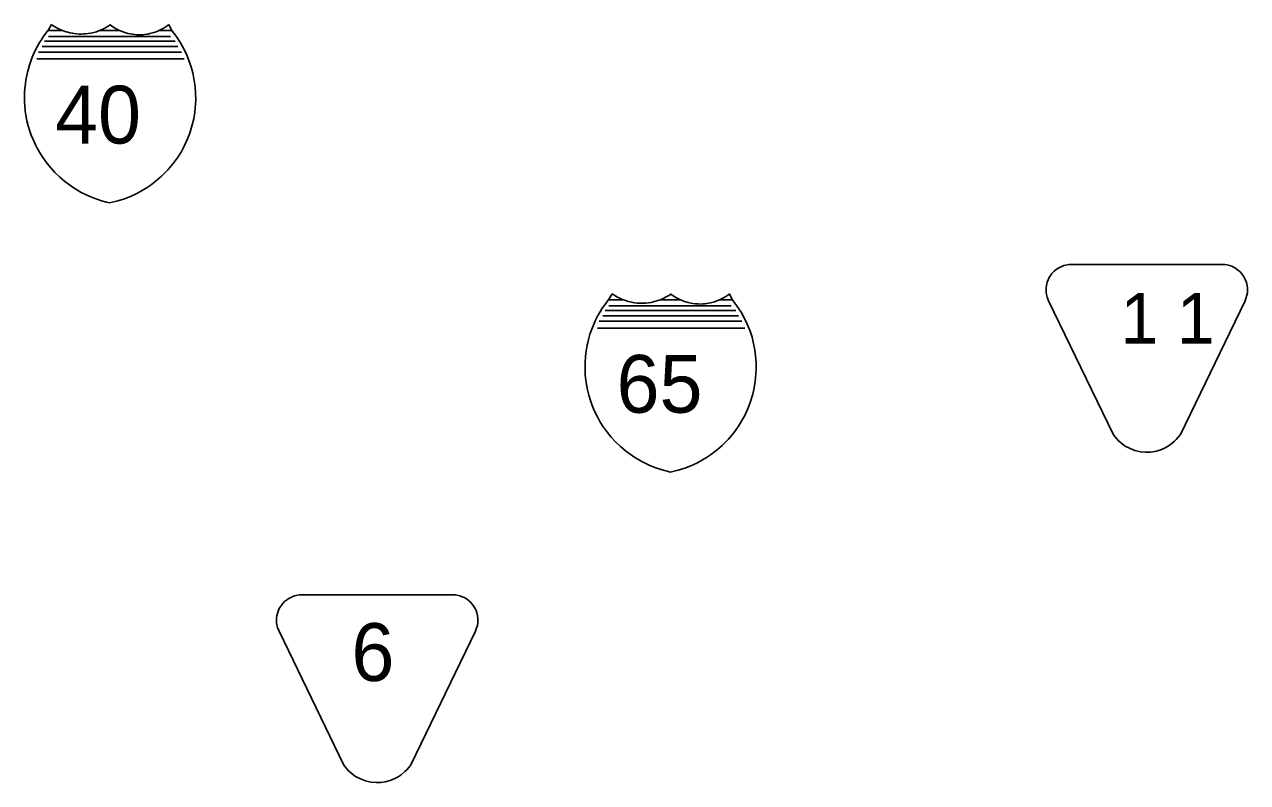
# Model space of a CAD drawing. Extents: x 1612280 to 1883141, y 560852 to 780851.
# Drawn here: x 1735149 to 1744097, y 657287 to 662830 of the extents above; entities that cross this region are included whole.
import ezdxf

# ---------------------------------------------------------------- set-up
doc = ezdxf.new("R2010")
doc.units = 0
doc.layers.add('DESIGN - ROW - Easement Linework and Patterning', color=7, linetype='Continuous')
doc.layers.add('SURVEY - DRAINAGE - Bridge Hydraulic Data with Text', color=7, linetype='Continuous')

msp = doc.modelspace()

# ---------------------------------------------------------------- linework, layer by layer
at = {"layer": 'DESIGN - ROW - Easement Linework and Patterning'}
for points in [[(1743115.8, 659829.3), (1742641.3, 660809.8), (1742630.8, 660836.8), (1742626.3, 660854.8), (1742623.7, 660872.7), (1742622.9, 660888.4), (1742623.6, 660906.1), (1742625.7, 660922.6), (1742631.4, 660945.8), (1742638, 660963.4), (1742645.9, 660979.6), (1742655.9, 660995.7), (1742666.2, 661009.2), (1742681.6, 661025.4), (1742695.9, 661037.5), (1742709.1, 661046.6), (1742721.8, 661054), (1742738.4, 661061.6), (1742754, 661067.2), (1742766.7, 661070.5), (1742788.4, 661074.1), (1742807.7, 661075.1)], [(1743115.8, 659829.3), (1742641.3, 660809.8), (1742630.8, 660836.8), (1742626.3, 660854.8), (1742623.7, 660872.7), (1742622.9, 660888.4), (1742623.6, 660906.1), (1742625.7, 660922.6), (1742631.4, 660945.8), (1742638, 660963.4), (1742645.9, 660979.6), (1742655.9, 660995.7), (1742666.2, 661009.2), (1742681.6, 661025.4), (1742695.9, 661037.5), (1742709.1, 661046.6), (1742721.8, 661054), (1742738.4, 661061.6), (1742754, 661067.2), (1742766.7, 661070.5), (1742788.4, 661074.1), (1742807.7, 661075.1)], [(1744078.4, 660809.9), (1744084.6, 660827.6), (1744092.6, 660850.7), (1744095.4, 660867.3), (1744096.8, 660887.7), (1744096.4, 660903), (1744094.3, 660921), (1744089.1, 660943.3), (1744082.6, 660961.6), (1744075.8, 660976.1), (1744067.1, 660990.9), (1744055.4, 661006.9), (1744042.9, 661020.9), (1744024.2, 661037.3), (1744009.3, 661047.5), (1743995.3, 661055.3), (1743981.1, 661061.8), (1743964.8, 661067.4), (1743945.1, 661072.2), (1743931.2, 661074.1), (1743912.1, 661075.1), (1742807.7, 661075.1)], [(1744078.4, 660809.9), (1744084.6, 660827.6), (1744092.6, 660850.7), (1744095.4, 660867.3), (1744096.8, 660887.7), (1744096.4, 660903), (1744094.3, 660921), (1744089.1, 660943.3), (1744082.6, 660961.6), (1744075.8, 660976.1), (1744067.1, 660990.9), (1744055.4, 661006.9), (1744042.9, 661020.9), (1744024.2, 661037.3), (1744009.3, 661047.5), (1743995.3, 661055.3), (1743981.1, 661061.8), (1743964.8, 661067.4), (1743945.1, 661072.2), (1743931.2, 661074.1), (1743912.1, 661075.1), (1742807.7, 661075.1)], [(1744078.4, 660809.9), (1743605.4, 659832.3), (1743590.2, 659812), (1743575.7, 659795.6), (1743562.4, 659782.5), (1743534.4, 659759.4), (1743512.2, 659744.9), (1743488.3, 659732), (1743455.4, 659718.6), (1743417.8, 659708.6), (1743386.1, 659704), (1743351.1, 659702.9), (1743313.7, 659706.4), (1743273.2, 659715.6), (1743237.4, 659729), (1743201.8, 659748), (1743179.8, 659763.1), (1743150.5, 659788.5), (1743115.8, 659829.3)], [(1744078.4, 660809.9), (1743605.4, 659832.3), (1743590.2, 659812), (1743575.7, 659795.6), (1743562.4, 659782.5), (1743534.4, 659759.4), (1743512.2, 659744.9), (1743488.3, 659732), (1743455.4, 659718.6), (1743417.8, 659708.6), (1743386.1, 659704), (1743351.1, 659702.9), (1743313.7, 659706.4), (1743273.2, 659715.6), (1743237.4, 659729), (1743201.8, 659748), (1743179.8, 659763.1), (1743150.5, 659788.5), (1743115.8, 659829.3)], [(1737486, 657413.8), (1737011.6, 658394.3), (1737001, 658421.3), (1736996.6, 658439.3), (1736993.9, 658457.2), (1736993.1, 658472.8), (1736993.8, 658490.6), (1736995.9, 658507.1), (1737001.6, 658530.3), (1737008.2, 658547.9), (1737016.1, 658564), (1737026.1, 658580.2), (1737036.4, 658593.7), (1737051.9, 658609.9), (1737066.1, 658621.9), (1737079.3, 658631.1), (1737092, 658638.4), (1737108.6, 658646.1), (1737124.2, 658651.6), (1737136.9, 658655), (1737158.6, 658658.6), (1737177.9, 658659.6)], [(1737486, 657413.8), (1737011.6, 658394.3), (1737001, 658421.3), (1736996.6, 658439.3), (1736993.9, 658457.2), (1736993.1, 658472.8), (1736993.8, 658490.6), (1736995.9, 658507.1), (1737001.6, 658530.3), (1737008.2, 658547.9), (1737016.1, 658564), (1737026.1, 658580.2), (1737036.4, 658593.7), (1737051.9, 658609.9), (1737066.1, 658621.9), (1737079.3, 658631.1), (1737092, 658638.4), (1737108.6, 658646.1), (1737124.2, 658651.6), (1737136.9, 658655), (1737158.6, 658658.6), (1737177.9, 658659.6)], [(1738448.6, 658394.3), (1738454.8, 658412), (1738462.8, 658435.2), (1738465.6, 658451.8), (1738467, 658472.2), (1738466.7, 658487.5), (1738464.5, 658505.4), (1738459.3, 658527.8), (1738452.8, 658546), (1738446, 658560.6), (1738437.3, 658575.4), (1738425.6, 658591.4), (1738413.1, 658605.3), (1738394.4, 658621.7), (1738379.5, 658632), (1738365.5, 658639.8), (1738351.3, 658646.2), (1738335, 658651.9), (1738315.3, 658656.6), (1738301.4, 658658.6), (1738282.3, 658659.6), (1737177.9, 658659.6)], [(1738448.6, 658394.3), (1738454.8, 658412), (1738462.8, 658435.2), (1738465.6, 658451.8), (1738467, 658472.2), (1738466.7, 658487.5), (1738464.5, 658505.4), (1738459.3, 658527.8), (1738452.8, 658546), (1738446, 658560.6), (1738437.3, 658575.4), (1738425.6, 658591.4), (1738413.1, 658605.3), (1738394.4, 658621.7), (1738379.5, 658632), (1738365.5, 658639.8), (1738351.3, 658646.2), (1738335, 658651.9), (1738315.3, 658656.6), (1738301.4, 658658.6), (1738282.3, 658659.6), (1737177.9, 658659.6)], [(1738448.6, 658394.3), (1737975.6, 657416.7), (1737960.4, 657396.4), (1737945.9, 657380.1), (1737932.6, 657366.9), (1737904.6, 657343.9), (1737882.4, 657329.3), (1737858.5, 657316.5), (1737825.6, 657303.1), (1737788, 657293), (1737756.3, 657288.4), (1737721.3, 657287.4), (1737683.9, 657290.8), (1737643.4, 657300.1), (1737607.6, 657313.5), (1737572.1, 657332.4), (1737550.1, 657347.5), (1737520.7, 657373), (1737486, 657413.8)], [(1738448.6, 658394.3), (1737975.6, 657416.7), (1737960.4, 657396.4), (1737945.9, 657380.1), (1737932.6, 657366.9), (1737904.6, 657343.9), (1737882.4, 657329.3), (1737858.5, 657316.5), (1737825.6, 657303.1), (1737788, 657293), (1737756.3, 657288.4), (1737721.3, 657287.4), (1737683.9, 657290.8), (1737643.4, 657300.1), (1737607.6, 657313.5), (1737572.1, 657332.4), (1737550.1, 657347.5), (1737520.7, 657373), (1737486, 657413.8)]]:
    msp.add_lwpolyline(points, dxfattribs=at)
at = {"layer": 'SURVEY - DRAINAGE - Bridge Hydraulic Data with Text'}
for p, q in [((1735320.5, 662785.1), (1735427.1, 662785.1)), ((1735320.5, 662785.1), (1735427.1, 662785.1)), ((1735696.3, 662785.1), (1735843.6, 662785.1)), ((1735696.3, 662785.1), (1735843.6, 662785.1)), ((1736129.1, 662785.1), (1736228.9, 662785.1)), ((1736129.1, 662785.1), (1736228.9, 662785.1)), ((1735279.7, 662668.9), (1736271.8, 662669)), ((1735279.7, 662668.9), (1736271.8, 662669)), ((1735296.8, 662708), (1736252.6, 662708)), ((1735296.8, 662708), (1736252.6, 662708)), ((1735324.4, 662741.9), (1736218.6, 662741.9)), ((1735324.4, 662741.9), (1736218.6, 662741.9)), ((1735240.4, 662577.9), (1736317.6, 662577.9)), ((1735240.4, 662577.9), (1736317.6, 662577.9)), ((1735252.1, 662628.6), (1736297.3, 662628.7)), ((1735252.1, 662628.6), (1736297.3, 662628.7)), ((1739421.2, 660816.5), (1739527.9, 660816.5)), ((1739421.2, 660816.5), (1739527.9, 660816.5)), ((1739797.1, 660816.5), (1739944.4, 660816.5)), ((1739797.1, 660816.5), (1739944.4, 660816.5)), ((1740229.8, 660816.5), (1740329.7, 660816.5)), ((1740229.8, 660816.5), (1740329.7, 660816.5)), ((1739380.5, 660700.4), (1740372.5, 660700.4)), ((1739380.5, 660700.4), (1740372.5, 660700.4)), ((1739397.5, 660739.4), (1740353.4, 660739.4)), ((1739397.5, 660739.4), (1740353.4, 660739.4)), ((1739425.2, 660773.3), (1740319.4, 660773.3)), ((1739425.2, 660773.3), (1740319.4, 660773.3)), ((1739341.1, 660609.3), (1740418.3, 660609.4)), ((1739341.1, 660609.3), (1740418.3, 660609.4)), ((1739352.8, 660660.1), (1740398.1, 660660.1)), ((1739352.8, 660660.1), (1740398.1, 660660.1))]:
    msp.add_line(p, q, dxfattribs=at)
for points in [[(1735347.2, 662830.3), (1735324.5, 662791.4), (1735305.5, 662766.9), (1735286, 662739.6), (1735275.5, 662723.9), (1735259.9, 662698.8), (1735244.1, 662670.9), (1735226.1, 662635.6), (1735215.3, 662612), (1735203.5, 662583.6), (1735185.7, 662533.1), (1735177.6, 662505.8), (1735171.3, 662481.8), (1735165.9, 662457.6), (1735159.7, 662424.5), (1735155.7, 662397.3), (1735152.2, 662365.5), (1735150, 662332.4), (1735149.2, 662293.2), (1735149.8, 662264.4), (1735151.6, 662234.2), (1735155.4, 662197.5), (1735159.9, 662166.7), (1735167.6, 662126.8), (1735177.1, 662088.3), (1735188.6, 662050.1), (1735198.8, 662021), (1735212, 661988), (1735228.9, 661951.1), (1735242.4, 661924.7), (1735258.8, 661895.6), (1735278.4, 661864.3), (1735314.2, 661814.2), (1735340.9, 661781.5), (1735371.9, 661747.8), (1735408, 661712.9), (1735445.4, 661681.1), (1735512.7, 661633), (1735564.4, 661602.7), (1735623.5, 661574.2), (1735659.5, 661559.7), (1735712.8, 661541.8), (1735749.6, 661531.9), (1735772.4, 661526.2)], [(1735347.2, 662830.3), (1735324.5, 662791.4), (1735305.5, 662766.9), (1735286, 662739.6), (1735275.5, 662723.9), (1735259.9, 662698.8), (1735244.1, 662670.9), (1735226.1, 662635.6), (1735215.3, 662612), (1735203.5, 662583.6), (1735185.7, 662533.1), (1735177.6, 662505.8), (1735171.3, 662481.8), (1735165.9, 662457.6), (1735159.7, 662424.5), (1735155.7, 662397.3), (1735152.2, 662365.5), (1735150, 662332.4), (1735149.2, 662293.2), (1735149.8, 662264.4), (1735151.6, 662234.2), (1735155.4, 662197.5), (1735159.9, 662166.7), (1735167.6, 662126.8), (1735177.1, 662088.3), (1735188.6, 662050.1), (1735198.8, 662021), (1735212, 661988), (1735228.9, 661951.1), (1735242.4, 661924.7), (1735258.8, 661895.6), (1735278.4, 661864.3), (1735314.2, 661814.2), (1735340.9, 661781.5), (1735371.9, 661747.8), (1735408, 661712.9), (1735445.4, 661681.1), (1735512.7, 661633), (1735564.4, 661602.7), (1735623.5, 661574.2), (1735659.5, 661559.7), (1735712.8, 661541.8), (1735749.6, 661531.9), (1735772.4, 661526.2)], [(1736205.5, 662829), (1736193.1, 662819.7), (1736178.5, 662809.9), (1736163.5, 662800.8), (1736147.6, 662792.3), (1736135.2, 662786.3), (1736113.4, 662777.2), (1736095.5, 662771), (1736066.7, 662763.3), (1736051.6, 662760.3), (1736027.1, 662756.8), (1736014.4, 662755.6), (1735998.3, 662754.9), (1735978, 662755), (1735969.5, 662755.4), (1735955.5, 662756.5), (1735938.5, 662758.6), (1735925.4, 662760.8), (1735904.7, 662765.4), (1735877, 662773.6), (1735859, 662780.3), (1735843.6, 662786.9), (1735819.4, 662799.2), (1735795.2, 662814), (1735776.3, 662827.7), (1735761.5, 662817.7), (1735741.9, 662806.1), (1735721.5, 662795.7), (1735705.9, 662788.8), (1735691.5, 662783.1), (1735675.3, 662777.5), (1735656.1, 662772), (1735644, 662769.1), (1735633.5, 662766.9), (1735614.5, 662763.8), (1735595, 662761.6), (1735581.1, 662760.7), (1735567.2, 662760.3), (1735549, 662760.6), (1735531.9, 662761.6), (1735512.7, 662763.8), (1735499.7, 662765.8), (1735480.6, 662769.7), (1735465.5, 662773.5), (1735453.9, 662776.9), (1735438.8, 662781.9), (1735427.2, 662786.3), (1735416.2, 662790.9), (1735398.9, 662798.9), (1735386.7, 662805.3), (1735375.5, 662811.6), (1735360.3, 662821.2), (1735347.2, 662830.3)], [(1736205.5, 662829), (1736193.1, 662819.7), (1736178.5, 662809.9), (1736163.5, 662800.8), (1736147.6, 662792.3), (1736135.2, 662786.3), (1736113.4, 662777.2), (1736095.5, 662771), (1736066.7, 662763.3), (1736051.6, 662760.3), (1736027.1, 662756.8), (1736014.4, 662755.6), (1735998.3, 662754.9), (1735978, 662755), (1735969.5, 662755.4), (1735955.5, 662756.5), (1735938.5, 662758.6), (1735925.4, 662760.8), (1735904.7, 662765.4), (1735877, 662773.6), (1735859, 662780.3), (1735843.6, 662786.9), (1735819.4, 662799.2), (1735795.2, 662814), (1735776.3, 662827.7), (1735761.5, 662817.7), (1735741.9, 662806.1), (1735721.5, 662795.7), (1735705.9, 662788.8), (1735691.5, 662783.1), (1735675.3, 662777.5), (1735656.1, 662772), (1735644, 662769.1), (1735633.5, 662766.9), (1735614.5, 662763.8), (1735595, 662761.6), (1735581.1, 662760.7), (1735567.2, 662760.3), (1735549, 662760.6), (1735531.9, 662761.6), (1735512.7, 662763.8), (1735499.7, 662765.8), (1735480.6, 662769.7), (1735465.5, 662773.5), (1735453.9, 662776.9), (1735438.8, 662781.9), (1735427.2, 662786.3), (1735416.2, 662790.9), (1735398.9, 662798.9), (1735386.7, 662805.3), (1735375.5, 662811.6), (1735360.3, 662821.2), (1735347.2, 662830.3)], [(1736205.5, 662829), (1736225.3, 662788.1), (1736258.4, 662744.6), (1736290.6, 662695.4), (1736319.3, 662643), (1736336.3, 662606.8), (1736356.6, 662555.8), (1736370.9, 662511.4), (1736380.2, 662476.6), (1736391.6, 662420.3), (1736397.7, 662375.8), (1736401.2, 662328.1), (1736401.8, 662276), (1736395.1, 662189.2), (1736387.2, 662141.2), (1736376.7, 662095.8), (1736358, 662034.5), (1736343, 661995), (1736317.8, 661940), (1736297.3, 661902.2), (1736273, 661862.9), (1736237.3, 661813.1), (1736199, 661767.4), (1736152.6, 661720.5), (1736118.6, 661690.7), (1736075.7, 661657.7), (1736039, 661632.8), (1735966.4, 661592.1), (1735924.1, 661572.7), (1735880.1, 661555.7), (1735831.5, 661540.3), (1735772.4, 661526.2)], [(1736205.5, 662829), (1736225.3, 662788.1), (1736258.4, 662744.6), (1736290.6, 662695.4), (1736319.3, 662643), (1736336.3, 662606.8), (1736356.6, 662555.8), (1736370.9, 662511.4), (1736380.2, 662476.6), (1736391.6, 662420.3), (1736397.7, 662375.8), (1736401.2, 662328.1), (1736401.8, 662276), (1736395.1, 662189.2), (1736387.2, 662141.2), (1736376.7, 662095.8), (1736358, 662034.5), (1736343, 661995), (1736317.8, 661940), (1736297.3, 661902.2), (1736273, 661862.9), (1736237.3, 661813.1), (1736199, 661767.4), (1736152.6, 661720.5), (1736118.6, 661690.7), (1736075.7, 661657.7), (1736039, 661632.8), (1735966.4, 661592.1), (1735924.1, 661572.7), (1735880.1, 661555.7), (1735831.5, 661540.3), (1735772.4, 661526.2)], [(1739447.9, 660861.7), (1739425.3, 660822.8), (1739406.3, 660798.4), (1739386.7, 660771), (1739376.3, 660755.3), (1739360.7, 660730.2), (1739344.9, 660702.4), (1739326.9, 660667), (1739316, 660643.4), (1739304.3, 660615.1), (1739286.4, 660564.6), (1739278.3, 660537.2), (1739272.1, 660513.2), (1739266.6, 660489), (1739260.4, 660456), (1739256.4, 660428.7), (1739253, 660396.9), (1739250.8, 660363.9), (1739249.9, 660324.6), (1739250.5, 660295.8), (1739252.3, 660265.6), (1739256.1, 660229), (1739260.7, 660198.1), (1739268.4, 660158.2), (1739277.9, 660119.7), (1739289.4, 660081.5), (1739299.6, 660052.5), (1739312.8, 660019.4), (1739329.6, 659982.6), (1739343.1, 659956.2), (1739359.5, 659927), (1739379.1, 659895.7), (1739414.9, 659845.6), (1739441.7, 659812.9), (1739472.6, 659779.2), (1739508.7, 659744.3), (1739546.2, 659712.5), (1739613.5, 659664.4), (1739665.2, 659634.2), (1739724.2, 659605.6), (1739760.3, 659591.1), (1739813.5, 659573.2), (1739850.3, 659563.3), (1739873.2, 659557.7)], [(1739447.9, 660861.7), (1739425.3, 660822.8), (1739406.3, 660798.4), (1739386.7, 660771), (1739376.3, 660755.3), (1739360.7, 660730.2), (1739344.9, 660702.4), (1739326.9, 660667), (1739316, 660643.4), (1739304.3, 660615.1), (1739286.4, 660564.6), (1739278.3, 660537.2), (1739272.1, 660513.2), (1739266.6, 660489), (1739260.4, 660456), (1739256.4, 660428.7), (1739253, 660396.9), (1739250.8, 660363.9), (1739249.9, 660324.6), (1739250.5, 660295.8), (1739252.3, 660265.6), (1739256.1, 660229), (1739260.7, 660198.1), (1739268.4, 660158.2), (1739277.9, 660119.7), (1739289.4, 660081.5), (1739299.6, 660052.5), (1739312.8, 660019.4), (1739329.6, 659982.6), (1739343.1, 659956.2), (1739359.5, 659927), (1739379.1, 659895.7), (1739414.9, 659845.6), (1739441.7, 659812.9), (1739472.6, 659779.2), (1739508.7, 659744.3), (1739546.2, 659712.5), (1739613.5, 659664.4), (1739665.2, 659634.2), (1739724.2, 659605.6), (1739760.3, 659591.1), (1739813.5, 659573.2), (1739850.3, 659563.3), (1739873.2, 659557.7)], [(1740306.3, 660860.4), (1740293.8, 660851.1), (1740279.3, 660841.3), (1740264.3, 660832.3), (1740248.3, 660823.7), (1740235.9, 660817.7), (1740214.1, 660808.7), (1740196.2, 660802.5), (1740167.5, 660794.7), (1740152.3, 660791.7), (1740127.9, 660788.2), (1740115.1, 660787.1), (1740099, 660786.3), (1740078.7, 660786.5), (1740070.2, 660786.9), (1740056.2, 660788), (1740039.2, 660790.1), (1740026.2, 660792.3), (1740005.4, 660796.8), (1739977.8, 660805), (1739959.7, 660811.7), (1739944.4, 660818.3), (1739920.2, 660830.6), (1739896, 660845.5), (1739877.1, 660859.1), (1739862.2, 660849.2), (1739842.6, 660837.6), (1739822.3, 660827.2), (1739806.7, 660820.3), (1739792.3, 660814.6), (1739776, 660809), (1739756.8, 660803.5), (1739744.8, 660800.6), (1739734.3, 660798.4), (1739715.2, 660795.2), (1739695.8, 660793.1), (1739681.9, 660792.1), (1739668, 660791.7), (1739649.7, 660792), (1739632.7, 660793.1), (1739613.4, 660795.2), (1739600.5, 660797.3), (1739581.4, 660801.2), (1739566.3, 660804.9), (1739554.6, 660808.4), (1739539.6, 660813.4), (1739527.9, 660817.8), (1739517, 660822.4), (1739499.7, 660830.4), (1739487.5, 660836.7), (1739476.3, 660843.1), (1739461, 660852.6), (1739447.9, 660861.7)], [(1740306.3, 660860.4), (1740293.8, 660851.1), (1740279.3, 660841.3), (1740264.3, 660832.3), (1740248.3, 660823.7), (1740235.9, 660817.7), (1740214.1, 660808.7), (1740196.2, 660802.5), (1740167.5, 660794.7), (1740152.3, 660791.7), (1740127.9, 660788.2), (1740115.1, 660787.1), (1740099, 660786.3), (1740078.7, 660786.5), (1740070.2, 660786.9), (1740056.2, 660788), (1740039.2, 660790.1), (1740026.2, 660792.3), (1740005.4, 660796.8), (1739977.8, 660805), (1739959.7, 660811.7), (1739944.4, 660818.3), (1739920.2, 660830.6), (1739896, 660845.5), (1739877.1, 660859.1), (1739862.2, 660849.2), (1739842.6, 660837.6), (1739822.3, 660827.2), (1739806.7, 660820.3), (1739792.3, 660814.6), (1739776, 660809), (1739756.8, 660803.5), (1739744.8, 660800.6), (1739734.3, 660798.4), (1739715.2, 660795.2), (1739695.8, 660793.1), (1739681.9, 660792.1), (1739668, 660791.7), (1739649.7, 660792), (1739632.7, 660793.1), (1739613.4, 660795.2), (1739600.5, 660797.3), (1739581.4, 660801.2), (1739566.3, 660804.9), (1739554.6, 660808.4), (1739539.6, 660813.4), (1739527.9, 660817.8), (1739517, 660822.4), (1739499.7, 660830.4), (1739487.5, 660836.7), (1739476.3, 660843.1), (1739461, 660852.6), (1739447.9, 660861.7)], [(1740306.3, 660860.4), (1740326.1, 660819.6), (1740359.2, 660776), (1740391.3, 660726.8), (1740420.1, 660674.4), (1740437.1, 660638.2), (1740457.3, 660587.2), (1740471.7, 660542.8), (1740481, 660508), (1740492.4, 660451.7), (1740498.4, 660407.2), (1740502, 660359.5), (1740502.6, 660307.4), (1740495.9, 660220.6), (1740487.9, 660172.7), (1740477.5, 660127.2), (1740458.8, 660065.9), (1740443.7, 660026.4), (1740418.5, 659971.5), (1740398.1, 659933.6), (1740373.8, 659894.3), (1740338.1, 659844.5), (1740299.7, 659798.9), (1740253.4, 659751.9), (1740219.4, 659722.1), (1740176.5, 659689.1), (1740139.7, 659664.3), (1740067.2, 659623.5), (1740024.9, 659604.2), (1739980.8, 659587.1), (1739932.3, 659571.8), (1739873.2, 659557.7)], [(1740306.3, 660860.4), (1740326.1, 660819.6), (1740359.2, 660776), (1740391.3, 660726.8), (1740420.1, 660674.4), (1740437.1, 660638.2), (1740457.3, 660587.2), (1740471.7, 660542.8), (1740481, 660508), (1740492.4, 660451.7), (1740498.4, 660407.2), (1740502, 660359.5), (1740502.6, 660307.4), (1740495.9, 660220.6), (1740487.9, 660172.7), (1740477.5, 660127.2), (1740458.8, 660065.9), (1740443.7, 660026.4), (1740418.5, 659971.5), (1740398.1, 659933.6), (1740373.8, 659894.3), (1740338.1, 659844.5), (1740299.7, 659798.9), (1740253.4, 659751.9), (1740219.4, 659722.1), (1740176.5, 659689.1), (1740139.7, 659664.3), (1740067.2, 659623.5), (1740024.9, 659604.2), (1739980.8, 659587.1), (1739932.3, 659571.8), (1739873.2, 659557.7)]]:
    msp.add_lwpolyline(points, dxfattribs=at)

# ---------------------------------------------------------------- texts
at = {"layer": 'DESIGN - ROW - Easement Linework and Patterning'}
for s, height, rotation, p in [('1 1', 369.61, 0.00117, (1743168.2, 660496.9)), ('1 1', 369.61, 0.00117, (1743168.2, 660496.9)), ('6', 422.4, 0.00116, (1737541.3, 658030)), ('6', 422.4, 0.00116, (1737541.3, 658030))]:
    msp.add_text(s, height=height, rotation=rotation, dxfattribs=at).set_placement(p)
at = {"layer": 'SURVEY - DRAINAGE - Bridge Hydraulic Data with Text'}
for s, p in [('40', (1735373.4, 661959.8)), ('40', (1735373.4, 661959.8)), ('65', (1739480.8, 659991.3)), ('65', (1739480.8, 659991.3))]:
    msp.add_text(s, height=422.4, rotation=0.00129, dxfattribs=at).set_placement(p)

doc.saveas('drawing.dxf')
